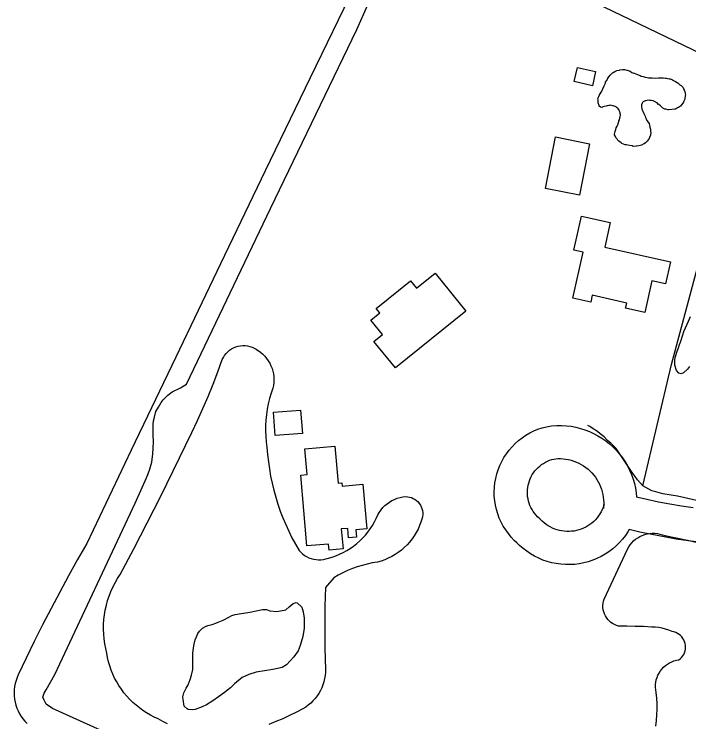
# Model space of a CAD drawing. Extents: x 3683402 to 3721514, y 487807 to 513565.
# Drawn here: x 3709084 to 3709695, y 504024 to 504665 of the extents above; entities that cross this region are included whole.
import ezdxf

# ---------------------------------------------------------------- set-up
doc = ezdxf.new("R2010")
doc.units = 0
for name, color, linetype in [('V-BLDG-OTLN', 7, 'Continuous'), ('V-ROAD-CNTR', 7, 'Continuous'), ('V-SITE-VEGE', 7, 'Continuous'), ('V-TOPO-SHOR', 7, 'Continuous'), ('V-WETL-SWMP', 7, 'Continuous')]:
    doc.layers.add(name, color=color, linetype=linetype)

msp = doc.modelspace()

# ---------------------------------------------------------------- linework, layer by layer
at = {"layer": 'V-BLDG-OTLN'}
for points in [[(3709610.28, 504612.62), (3709607.35, 504599.82), (3709590.83, 504603.61), (3709593.76, 504616.41)], [(3709604.79, 504547.3), (3709595.56, 504500.75), (3709564.87, 504506.84), (3709574.1, 504553.39)], [(3709618.56, 504453.85), (3709678.1, 504440.48), (3709673.61, 504420.49), (3709661.08, 504423.31), (3709654.66, 504394.68), (3709637.37, 504398.56), (3709638.41, 504403.2), (3709607.25, 504410.19), (3709605.87, 504404.01), (3709589.72, 504407.64), (3709599.05, 504449.2), (3709590.5, 504451.12), (3709597.39, 504481.83), (3709623.53, 504475.97)], [(3709492.81, 504395.78), (3709429.11, 504344.43), (3709409.74, 504368.45), (3709417.53, 504374.73), (3709407.02, 504387.77), (3709415.06, 504394.25), (3709411.77, 504398.34), (3709442.8, 504423.35), (3709448.17, 504416.69), (3709465.01, 504430.26)], [(3709318.89, 504304.51), (3709343.44, 504306.32), (3709345, 504285.21), (3709320.44, 504283.4)], [(3709349.04, 504183.44), (3709343.45, 504247.52), (3709349.22, 504248.02), (3709347.18, 504271.35), (3709374.37, 504273.72), (3709377.28, 504240.3), (3709380.78, 504240.61), (3709381.05, 504237.54), (3709399.77, 504239.17), (3709403.28, 504198.86), (3709393.44, 504198), (3709394.01, 504191.42), (3709386.74, 504190.79), (3709386, 504199.28), (3709380.2, 504198.77), (3709381.77, 504180.74), (3709369.13, 504179.64), (3709368.65, 504185.15)]]:
    msp.add_lwpolyline(points, close=True, dxfattribs=at)
at = {"layer": 'V-ROAD-CNTR'}
for points in [[(3709640.71, 504198.26), (3709639.55, 504196.3), (3709637.2, 504192.84), (3709634.63, 504189.55), (3709631.85, 504186.43), (3709628.88, 504183.49), (3709625.71, 504180.76), (3709622.38, 504178.24), (3709618.89, 504175.94), (3709615.26, 504173.87), (3709611.5, 504172.05), (3709607.63, 504170.47), (3709603.66, 504169.15), (3709599.62, 504168.09), (3709595.52, 504167.3), (3709591.37, 504166.77), (3709587.2, 504166.52), (3709583.02, 504166.54), (3709578.85, 504166.83), (3709574.71, 504167.39), (3709570.61, 504168.22), (3709566.58, 504169.31), (3709562.63, 504170.67), (3709558.77, 504172.28), (3709555.03, 504174.14), (3709551.41, 504176.24), (3709547.95, 504178.57), (3709544.63, 504181.12), (3709541.5, 504183.88), (3709539.11, 504186.27), (3709536.72, 504188.47), (3709533.92, 504191.43), (3709531.32, 504194.56), (3709528.93, 504197.86), (3709526.77, 504201.31), (3709524.84, 504204.91), (3709523.16, 504208.62), (3709521.73, 504212.43), (3709520.56, 504216.33), (3709519.65, 504220.3), (3709519.01, 504224.33), (3709518.64, 504228.38), (3709518.54, 504232.45), (3709518.72, 504236.53), (3709519.16, 504240.57), (3709519.87, 504244.58), (3709520.85, 504248.54), (3709522.1, 504252.42), (3709523.59, 504256.2), (3709525.34, 504259.88), (3709527.33, 504263.44), (3709529.56, 504266.86), (3709532, 504270.11), (3709534.66, 504273.2), (3709537.52, 504276.1), (3709540.56, 504278.8), (3709543.78, 504281.3), (3709547.17, 504283.58), (3709550.68, 504285.62), (3709554.33, 504287.42), (3709558.1, 504288.98), (3709561.96, 504290.28), (3709565.9, 504291.32), (3709570.39, 504292.19), (3709575.21, 504292.48), (3709579.51, 504292.47), (3709583.8, 504292.2), (3709588.07, 504291.67), (3709592.31, 504290.88), (3709596.48, 504289.82), (3709600.57, 504288.53), (3709604.59, 504286.98), (3709608.5, 504285.18), (3709612.3, 504283.15), (3709615.96, 504280.9), (3709619.48, 504278.42), (3709622.84, 504275.73), (3709626.03, 504272.84), (3709629.04, 504269.77), (3709631.85, 504266.51), (3709634.46, 504263.09), (3709636.86, 504259.52), (3709639.03, 504255.8), (3709640.97, 504251.97), (3709642.67, 504248.02), (3709644.13, 504243.97), (3709645.34, 504239.84), (3709646.3, 504235.64), (3709646.99, 504231.39), (3709647.39, 504227.51)], [(3709618.08, 504220.86), (3709617.19, 504218.3), (3709616.32, 504216.26), (3709615.32, 504214.28), (3709614.19, 504212.36), (3709612.94, 504210.52), (3709611.58, 504208.77), (3709610.1, 504207.11), (3709608.51, 504205.55), (3709606.84, 504204.1), (3709605.06, 504202.75), (3709603.21, 504201.53), (3709601.28, 504200.43), (3709599.27, 504199.46), (3709597.22, 504198.62), (3709595.11, 504197.92), (3709592.96, 504197.36), (3709590.78, 504196.93), (3709588.57, 504196.66), (3709586.36, 504196.52), (3709584.13, 504196.53), (3709581.92, 504196.69), (3709579.71, 504196.99), (3709577.53, 504197.43), (3709575.39, 504198.01), (3709573.29, 504198.73), (3709571.24, 504199.59), (3709569.25, 504200.57), (3709567.33, 504201.69), (3709565.48, 504202.93), (3709563.72, 504204.29), (3709562.05, 504205.75), (3709559.91, 504207.9), (3709557.79, 504209.86), (3709556.36, 504211.36), (3709555.04, 504212.95), (3709553.83, 504214.63), (3709552.73, 504216.38), (3709551.76, 504218.2), (3709550.91, 504220.08), (3709550.18, 504222.02), (3709549.58, 504224), (3709549.12, 504226.02), (3709548.8, 504228.05), (3709548.61, 504230.12), (3709548.56, 504232.19), (3709548.65, 504234.25), (3709548.87, 504236.3), (3709549.23, 504238.34), (3709549.73, 504240.35), (3709550.36, 504242.32), (3709551.12, 504244.24), (3709552.01, 504246.11), (3709553.02, 504247.91), (3709554.15, 504249.64), (3709555.39, 504251.3), (3709556.74, 504252.86), (3709558.19, 504254.34), (3709559.74, 504255.71), (3709561.37, 504256.98), (3709563.08, 504258.13), (3709564.88, 504259.17), (3709566.73, 504260.09), (3709568.64, 504260.88), (3709570.6, 504261.54), (3709572.59, 504262.06), (3709574.14, 504262.36), (3709576.07, 504262.48), (3709578.54, 504262.47), (3709581.01, 504262.32), (3709583.46, 504262.01), (3709585.88, 504261.56), (3709588.27, 504260.96), (3709590.63, 504260.21), (3709592.92, 504259.32), (3709595.16, 504258.29), (3709597.34, 504257.13), (3709599.45, 504255.83), (3709601.46, 504254.41), (3709603.39, 504252.88), (3709605.22, 504251.22), (3709606.94, 504249.45), (3709608.55, 504247.59), (3709610.05, 504245.62), (3709611.43, 504243.58), (3709612.67, 504241.45), (3709613.79, 504239.24), (3709614.76, 504236.98), (3709615.6, 504234.66), (3709616.29, 504232.29), (3709616.84, 504229.89), (3709617.24, 504227.45), (3709617.49, 504224.99), (3709617.59, 504222.53), (3709617.53, 504220.06), (3709617.29, 504217.15)], [(3709698.4, 504217.79), (3709687.92, 504219.33), (3709677.48, 504221.1), (3709667.08, 504223.09), (3709656.72, 504225.3), (3709647.39, 504227.51)], [(3709705.49, 504186.67), (3709694.35, 504188.06), (3709683.23, 504189.7), (3709672.15, 504191.57), (3709661.12, 504193.69), (3709650.14, 504196.03), (3709640.71, 504198.26)]]:
    msp.add_lwpolyline(points, dxfattribs=at)
at = {"layer": 'V-SITE-VEGE'}
for points in [[(3709392.75, 504690.91), (3709351.97, 504606.85), (3709311.33, 504522.71), (3709270.82, 504438.52), (3709230.44, 504354.26), (3709190.2, 504269.94), (3709150.1, 504185.55), (3709141.7, 504171.05), (3709133.48, 504156.45), (3709125.45, 504141.75), (3709117.59, 504126.96), (3709109.92, 504112.07), (3709102.42, 504097.09), (3709095.11, 504082.02), (3709087.98, 504066.85), (3709086.87, 504064.27), (3709085.95, 504061.62), (3709085.22, 504058.9), (3709084.69, 504056.14), (3709084.37, 504053.34), (3709084.25, 504050.53), (3709084.34, 504047.72), (3709084.64, 504044.92), (3709085.14, 504042.16), (3709085.84, 504039.43), (3709086.74, 504036.77), (3709087.84, 504034.18), (3709089.12, 504031.67), (3709090.58, 504029.27), (3709092.21, 504026.98), (3709094.01, 504024.81), (3709095.96, 504022.79)], [(3709695.08, 504345.62), (3709693.4, 504343.46), (3709689.79, 504339.97), (3709687.6, 504339.18), (3709685.42, 504339.76), (3709683.55, 504342.25), (3709681.98, 504346.92), (3709682.05, 504351.57), (3709682.36, 504354.02), (3709684.09, 504359.74), (3709685.23, 504362.72), (3709686.1, 504365.72), (3709686.96, 504367.89), (3709689.25, 504374.41), (3709690.11, 504377.4), (3709693.23, 504384.19), (3709694.36, 504386.9), (3709696.07, 504390.98)], [(3709211.04, 504028.66), (3709207.52, 504030.44), (3709204.1, 504032.4), (3709200.79, 504034.53), (3709197.59, 504036.83), (3709194.51, 504039.29), (3709191.56, 504041.91), (3709188.75, 504044.67), (3709186.08, 504047.58), (3709183.57, 504050.61), (3709181.22, 504053.78), (3709179.03, 504057.06), (3709177.02, 504060.45), (3709175.18, 504063.93), (3709173.53, 504067.51), (3709172.06, 504071.17), (3709170.78, 504074.9), (3709169.69, 504078.69), (3709168.8, 504082.53), (3709168.11, 504086.41), (3709167.07, 504090.67), (3709166.25, 504094.97), (3709165.65, 504099.31), (3709165.27, 504103.67), (3709165.12, 504108.04), (3709165.18, 504112.42), (3709165.47, 504116.79), (3709165.98, 504121.14), (3709166.7, 504125.46), (3709167.65, 504129.74), (3709168.81, 504133.96), (3709170.19, 504138.11), (3709171.77, 504142.2), (3709173.56, 504146.19), (3709175.55, 504150.1), (3709177.73, 504153.89), (3709180.11, 504157.57), (3709192.44, 504180.89), (3709204.57, 504204.31), (3709216.51, 504227.84), (3709228.25, 504251.46), (3709245.03, 504285.93), (3709250.09, 504296.76), (3709254.96, 504307.67), (3709259.64, 504318.67), (3709264.14, 504329.74), (3709268.45, 504340.89), (3709272.57, 504352.11), (3709273.53, 504354.03), (3709274.68, 504355.85), (3709276, 504357.53), (3709277.5, 504359.08), (3709279.14, 504360.46), (3709280.92, 504361.67), (3709282.8, 504362.69), (3709284.79, 504363.51), (3709286.84, 504364.13), (3709288.95, 504364.54), (3709291.09, 504364.72), (3709293.24, 504364.69), (3709295.37, 504364.44), (3709297.46, 504363.98), (3709299.5, 504363.3), (3709301.46, 504362.42), (3709303.32, 504361.34), (3709307.16, 504358.58), (3709309.13, 504356.91), (3709310.96, 504355.07), (3709312.63, 504353.1), (3709314.14, 504350.99), (3709315.46, 504348.77), (3709316.6, 504346.45), (3709317.54, 504344.04), (3709318.28, 504341.56), (3709318.82, 504339.03), (3709319.14, 504336.46), (3709319.25, 504333.88), (3709319.15, 504331.29), (3709318.84, 504328.72), (3709318.31, 504326.19), (3709316.72, 504321.51), (3709315.35, 504316.77), (3709314.19, 504311.97), (3709313.25, 504307.12), (3709312.54, 504302.24), (3709312.05, 504297.32), (3709311.78, 504292.39), (3709311.73, 504287.45), (3709311.92, 504282.52), (3709312.33, 504277.6), (3709312.96, 504272.7), (3709313.48, 504266.15), (3709314.21, 504259.61), (3709315.14, 504253.1), (3709316.29, 504246.63), (3709317.63, 504240.19), (3709319.18, 504233.8), (3709320.94, 504227.46), (3709322.89, 504221.19), (3709325.04, 504214.98), (3709327.39, 504208.83)], [(3709416.13, 504216.09), (3709417.81, 504218.08), (3709419.66, 504219.93), (3709421.65, 504221.62), (3709423.78, 504223.13), (3709426.03, 504224.45), (3709428.39, 504225.58), (3709430.83, 504226.51), (3709433.34, 504227.23), (3709435.9, 504227.73), (3709438.5, 504228.01), (3709440.27, 504227.91), (3709442.02, 504227.6), (3709443.73, 504227.1), (3709445.36, 504226.4), (3709446.9, 504225.52), (3709448.33, 504224.47), (3709449.63, 504223.25), (3709450.78, 504221.9), (3709451.77, 504220.42), (3709452.58, 504218.84), (3709453.21, 504217.18), (3709453.63, 504215.46), (3709453.85, 504213.69), (3709453.88, 504211.92), (3709453.69, 504210.15), (3709453.31, 504208.42), (3709452.27, 504205.08), (3709451.04, 504201.82), (3709449.61, 504198.64), (3709447.98, 504195.55), (3709446.16, 504192.57), (3709444.17, 504189.71), (3709442, 504186.97), (3709439.66, 504184.38), (3709437.17, 504181.93), (3709434.54, 504179.65), (3709431.76, 504177.53), (3709428.86, 504175.59), (3709425.85, 504173.83), (3709422.74, 504172.26), (3709419.53, 504170.88), (3709416.25, 504169.71), (3709412.89, 504168.74), (3709408.25, 504168), (3709403.65, 504167.05), (3709399.1, 504165.88), (3709394.61, 504164.49), (3709390.19, 504162.9), (3709385.86, 504161.1), (3709381.61, 504159.1), (3709377.45, 504156.9), (3709373.42, 504154.51), (3709365.85, 504145.88), (3709365.4, 504128.84), (3709365.2, 504111.8), (3709365.26, 504094.76), (3709365.57, 504077.72), (3709365.89, 504074.85), (3709366, 504071.98), (3709365.92, 504069.09), (3709365.63, 504066.23), (3709365.15, 504063.39), (3709364.47, 504060.59), (3709363.6, 504057.84), (3709362.53, 504055.17), (3709361.28, 504052.57), (3709359.85, 504050.07), (3709358.25, 504047.67), (3709356.49, 504045.39), (3709354.57, 504043.24), (3709352.51, 504041.23), (3709350.31, 504039.37), (3709347.98, 504037.67), (3709345.55, 504036.13), (3709339.56, 504032.93), (3709333.47, 504029.92), (3709327.3, 504027.1), (3709321.04, 504024.47), (3709314.7, 504022.02)], [(3709327.39, 504208.83), (3709329.93, 504202.77), (3709332.67, 504196.79), (3709335.59, 504190.9), (3709338.69, 504185.1), (3709341.98, 504179.41), (3709343.49, 504177.75), (3709345.15, 504176.24), (3709346.94, 504174.89), (3709348.86, 504173.73), (3709350.88, 504172.75), (3709352.98, 504171.97), (3709355.15, 504171.39), (3709357.36, 504171.02), (3709359.6, 504170.86), (3709361.84, 504170.92), (3709364.06, 504171.19), (3709366.26, 504171.67), (3709371.89, 504173.37), (3709375.33, 504174.56), (3709378.7, 504175.95), (3709381.99, 504177.51), (3709385.19, 504179.26), (3709388.29, 504181.18), (3709391.27, 504183.26), (3709394.14, 504185.51), (3709396.88, 504187.91), (3709399.49, 504190.46), (3709401.95, 504193.14), (3709404.26, 504195.96), (3709406.41, 504198.9), (3709408.39, 504201.95), (3709410.21, 504205.11), (3709411.85, 504208.36), (3709413.31, 504211.7), (3709414.63, 504213.95), (3709416.13, 504216.09)], [(3709624.08, 504114.31), (3709622.61, 504115.59), (3709621.27, 504117.02), (3709620.09, 504118.57), (3709619.08, 504120.24), (3709618.24, 504122), (3709617.59, 504123.85), (3709617.14, 504125.75), (3709616.89, 504127.68), (3709616.84, 504129.64), (3709616.99, 504131.58), (3709617.34, 504133.51), (3709617.89, 504135.38), (3709639.06, 504180.54), (3709640.2, 504182.58), (3709641.52, 504184.5), (3709643.01, 504186.3), (3709644.65, 504187.96), (3709646.43, 504189.47), (3709648.34, 504190.81), (3709650.36, 504191.98), (3709652.48, 504192.96), (3709654.68, 504193.75), (3709656.93, 504194.34), (3709659.24, 504194.73), (3709661.56, 504194.91), (3709663.9, 504194.89), (3709666.22, 504194.66), (3709668.51, 504194.22)], [(3709668.51, 504194.22), (3709670.76, 504193.58), (3709672.94, 504192.74), (3709683.21, 504190.79), (3709693.45, 504188.63), (3709703.63, 504186.24)], [(3709664.72, 504020.44), (3709665.32, 504025.47), (3709665.7, 504030.51), (3709665.87, 504035.57), (3709665.82, 504040.64), (3709665.56, 504045.69), (3709665.09, 504050.73), (3709664.4, 504055.75), (3709664.46, 504057.96), (3709664.72, 504060.16), (3709665.18, 504062.33), (3709665.83, 504064.44), (3709666.67, 504066.49), (3709667.7, 504068.45), (3709668.9, 504070.31), (3709670.26, 504072.06), (3709671.78, 504073.67), (3709673.43, 504075.14), (3709675.21, 504076.45), (3709677.11, 504077.6), (3709679.1, 504078.57), (3709681.17, 504079.36), (3709683.3, 504079.95), (3709685.48, 504080.35), (3709686.82, 504081.38), (3709688.02, 504082.56), (3709689.07, 504083.89), (3709689.96, 504085.33), (3709690.67, 504086.86), (3709691.19, 504088.47), (3709691.51, 504090.12), (3709691.63, 504091.81), (3709691.55, 504093.5), (3709691.26, 504095.17), (3709690.78, 504096.79), (3709690.11, 504098.34), (3709689.25, 504099.8), (3709688.23, 504101.14), (3709687.06, 504102.36), (3709685.74, 504103.42), (3709684.31, 504104.32), (3709682.78, 504105.04), (3709681.17, 504105.57), (3709679.52, 504105.9), (3709676.59, 504107.11), (3709673.59, 504108.11), (3709670.52, 504108.91), (3709667.41, 504109.5), (3709664.27, 504109.88), (3709661.11, 504110.05), (3709653.61, 504110.41), (3709646.1, 504110.67), (3709638.58, 504110.84), (3709631.06, 504110.91), (3709629.19, 504111.49), (3709627.39, 504112.25), (3709625.69, 504113.2), (3709624.08, 504114.31)], [(3709223.11, 504022.53), (3709218.83, 504024.7), (3709214.65, 504027.06), (3709211.04, 504028.66)]]:
    msp.add_lwpolyline(points, dxfattribs=at)
at = {"layer": 'V-TOPO-SHOR'}
for points in [[(3709246.64, 503978.74), (3709119.09, 504036.24), (3709113.15, 504040.16), (3709111.29, 504044.01), (3709110.24, 504046.76), (3709111.39, 504050.3), (3709113.08, 504053.28), (3709120.95, 504067.09), (3709193.64, 504222), (3709203.84, 504245.07), (3709206.68, 504251.85), (3709208.71, 504259.2), (3709209.66, 504266.84), (3709210, 504271.75), (3709210.37, 504277.76), (3709209.92, 504283.5), (3709210.07, 504293.34), (3709210.4, 504296.61), (3709211.27, 504299.88), (3709212.44, 504305.05), (3709214.69, 504308.84), (3709217.22, 504313.18), (3709219.17, 504315.61), (3709223.34, 504319.91), (3709227.21, 504322.86), (3709234.65, 504326.57), (3709240.17, 504329.76), (3709316.2, 504488.71), (3709394.19, 504650.63), (3709437.83, 504748.61)], [(3710639.69, 504188.36), (3710638.68, 504193.56), (3710637.34, 504195.23), (3710630.03, 504199.44), (3710256.41, 504370.7), (3710127.27, 504430.68), (3709988.92, 504496.01), (3709844.85, 504562.51), (3709758.66, 504603.44), (3709722.78, 504620.47), (3709601.81, 504678.96), (3709534.8, 504710.08)], [(3709658.65, 504565.51), (3709659.42, 504562.31), (3709659.93, 504560.48), (3709660, 504558.66), (3709660.15, 504557.2), (3709660.04, 504555.65), (3709659.94, 504555.11), (3709659.09, 504552.94), (3709658.62, 504552.13), (3709657.96, 504550.86), (3709657.03, 504549.51), (3709656.75, 504549.34), (3709655.28, 504548.18), (3709654.08, 504547.28), (3709653.81, 504547.2), (3709651.7, 504546.14), (3709650.6, 504545.79), (3709649.23, 504545.54), (3709647.31, 504545.11), (3709646.86, 504545.22), (3709644.12, 504544.89), (3709643.4, 504545.27), (3709640.86, 504545.67), (3709638.23, 504546.26), (3709637.05, 504546.37), (3709634.06, 504547.51), (3709633.44, 504548.07), (3709631.28, 504549.74), (3709628.95, 504552.41), (3709628.16, 504553.98), (3709627.45, 504555.35), (3709627.46, 504555.53), (3709627.28, 504555.9), (3709628.05, 504558.35), (3709628.44, 504560.25), (3709628.92, 504561.61), (3709629.76, 504563.05), (3709630.61, 504565.13), (3709630.8, 504565.67), (3709631.38, 504567.48), (3709631.39, 504568.03), (3709631.85, 504568.84), (3709632.33, 504570.56), (3709632.25, 504571.02), (3709632.54, 504571.74), (3709632.65, 504573.38), (3709632.48, 504574.2), (3709632.5, 504575.39), (3709632.15, 504576.3), (3709631.71, 504577.4), (3709631.54, 504577.77), (3709630.38, 504579.33), (3709629.3, 504579.98), (3709628.76, 504580.54), (3709626.23, 504581.58), (3709625.78, 504581.68), (3709623.78, 504582.08), (3709622.69, 504581.91), (3709622.14, 504581.92), (3709620.68, 504581.67), (3709619.67, 504581.32), (3709618.12, 504580.89), (3709616.84, 504580.55), (3709616.56, 504580.46), (3709615.92, 504580.2), (3709614.75, 504580.49), (3709613.58, 504581.42), (3709613.4, 504581.88), (3709612.53, 504584.25), (3709612.57, 504586.89), (3709612.41, 504588.17), (3709613.26, 504590.07), (3709613.55, 504591.06), (3709614.3, 504592.42), (3709615.41, 504593.95), (3709615.51, 504594.4), (3709616.92, 504596.84), (3709618.05, 504599.64), (3709619.09, 504602.17), (3709619.29, 504603.08), (3709620.04, 504604.34), (3709621.25, 504606.32), (3709621.44, 504606.59), (3709622.64, 504608.12), (3709623.57, 504609.29), (3709625.52, 504611.35), (3709626.07, 504611.8), (3709627.54, 504612.69), (3709628.73, 504613.21), (3709629.46, 504613.48), (3709631.75, 504613.98), (3709632.3, 504614.16), (3709634.67, 504614.48), (3709635.03, 504614.48), (3709636.3, 504614.37)], [(3709636.3, 504614.37), (3709638.48, 504613.88), (3709638.75, 504613.78), (3709641.38, 504612.83), (3709643.18, 504611.89), (3709644.81, 504611.14), (3709645.08, 504611.04), (3709648.07, 504609.9), (3709650.6, 504608.95), (3709651.59, 504608.57), (3709653.14, 504608.18), (3709655.22, 504607.42), (3709656.85, 504607.22), (3709658.21, 504607.01), (3709658.76, 504607), (3709661.3, 504606.78), (3709664.58, 504606.73), (3709667.22, 504606.87), (3709667.86, 504606.86), (3709670.22, 504606.82), (3709671.31, 504606.81), (3709673.59, 504606.59), (3709674.5, 504606.48), (3709676.77, 504606.08), (3709677.58, 504605.98), (3709678.49, 504605.69), (3709679.94, 504605.21), (3709680.84, 504604.65), (3709682.55, 504603.72), (3709684.17, 504602.6), (3709685.07, 504602.13), (3709686.6, 504600.65), (3709687.59, 504600.09), (3709689.38, 504598.24), (3709689.47, 504598.15), (3709690.79, 504594.94), (3709690.87, 504594.57), (3709691.39, 504593.02), (3709691.46, 504591.38), (3709691.35, 504590.56), (3709690.95, 504588.2), (3709690.85, 504587.57), (3709689.9, 504585.22), (3709689.71, 504584.85), (3709688.41, 504582.78), (3709687.85, 504582.34), (3709686.93, 504581.26), (3709685.36, 504580.19), (3709684.26, 504579.75), (3709682.43, 504578.69), (3709681.97, 504578.52), (3709679.14, 504578.19), (3709676.59, 504578.05), (3709675.77, 504578.07), (3709673.69, 504578.47), (3709672.96, 504578.66), (3709672.24, 504578.85), (3709671.06, 504579.6), (3709669.81, 504580.62), (3709669, 504581.45), (3709667.38, 504582.66), (3709667.11, 504582.94), (3709665.95, 504584.23), (3709664.96, 504584.7), (3709664.69, 504584.98), (3709663.07, 504585.82), (3709662.25, 504586.02), (3709660.44, 504586.41), (3709659.52, 504586.42), (3709658.8, 504586.8), (3709656.98, 504586.46), (3709655.7, 504586.21), (3709655.06, 504586.04), (3709653.32, 504585.25), (3709652.76, 504584.62), (3709652.67, 504584.53), (3709652.3, 504584.08), (3709651.82, 504582.36), (3709651.8, 504581.63), (3709651.88, 504580.54), (3709652.21, 504578.8), (3709652.47, 504577.89), (3709653, 504576.61), (3709653.79, 504574.77), (3709654.14, 504574.13), (3709655.02, 504572.12), (3709655.37, 504571.02), (3709655.9, 504569.83), (3709656.69, 504568.27), (3709658.65, 504565.51)], [(3709652.98, 504237.94), (3709678.93, 504347.56), (3709720.32, 504501.62), (3709725.62, 504526.29), (3709730.79, 504542.5), (3709735.64, 504555.44), (3709740, 504565.93), (3709743.39, 504573.34), (3709748.75, 504584.08), (3709758.66, 504603.44)], [(3709724.23, 504219.34), (3709684.5, 504228.43), (3709671.16, 504230.64), (3709664.82, 504232.38), (3709661.1, 504233.35), (3709652.98, 504237.94), (3709648.24, 504243.29), (3709645.93, 504246.33), (3709643.44, 504249.92), (3709628.95, 504271.72), (3709624.19, 504276.34), (3709621.14, 504278.94), (3709617.91, 504281.99), (3709614.41, 504284.96), (3709611.98, 504286.82), (3709608.11, 504289.43), (3709604.96, 504291.39), (3709603.34, 504292.51)]]:
    msp.add_lwpolyline(points, dxfattribs=at)
at = {"layer": 'V-WETL-SWMP'}
msp.add_lwpolyline([(3709284.24, 504121.35), (3709287.74, 504122.03), (3709297.6, 504123.51), (3709308.84, 504125.79), (3709312.4, 504126.01), (3709315.66, 504124.59), (3709321.94, 504124.22), (3709329.89, 504125.73), (3709332.93, 504128.42), (3709336.53, 504131.36), (3709339.28, 504132.14), (3709340.37, 504131.85), (3709344.41, 504127.96), (3709345.71, 504123.84), (3709346.71, 504118.09), (3709346.57, 504109.07), (3709345.35, 504101.43), (3709343.04, 504093.27), (3709341.05, 504088.39), (3709337.13, 504082.98), (3709330.74, 504075.98), (3709326.6, 504073.58), (3709318.37, 504071.53), (3709310.7, 504070.55), (3709303.3, 504069.3), (3709296.44, 504067.23), (3709290.65, 504064.31), (3709283.73, 504058.68), (3709279.85, 504055.19), (3709274.59, 504050.9), (3709269.06, 504046.89), (3709264.08, 504043.41), (3709258.28, 504039.68), (3709254.43, 504037.83), (3709248.1, 504035.47), (3709245.64, 504035.23), (3709241.55, 504035.57), (3709240.74, 504036.13), (3709238.04, 504038.36), (3709237.06, 504044.37), (3709236.83, 504047.01), (3709237.88, 504050.45), (3709239.86, 504054.61), (3709241.55, 504057.86), (3709243.54, 504062.74), (3709244.69, 504066.64), (3709245.77, 504071.72), (3709246.03, 504076.35), (3709245.8, 504079.27), (3709245.95, 504082.73), (3709246, 504086), (3709246.54, 504091.18), (3709246.96, 504094.63), (3709247.93, 504098.35), (3709249.25, 504101.33), (3709250.29, 504104.23), (3709252.06, 504106.38), (3709254.74, 504108.98), (3709257.49, 504110.57), (3709259.6, 504111.45), (3709263.35, 504112.48), (3709266.73, 504113.43), (3709268.93, 504114.4), (3709273.33, 504116.24), (3709278.93, 504119.43), (3709281.13, 504120.58)], close=True, dxfattribs=at)

doc.saveas('drawing.dxf')
